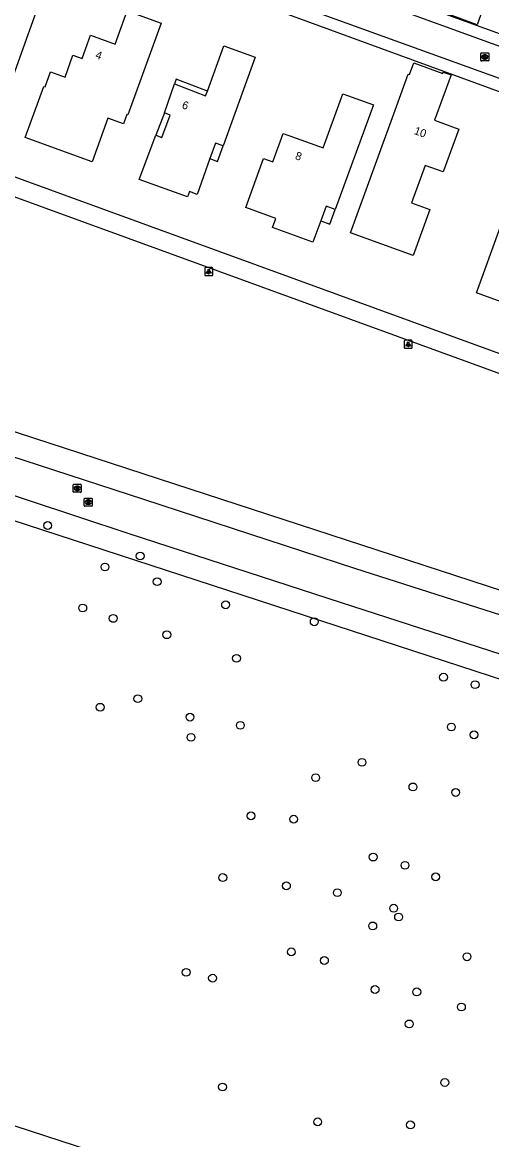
# Model space of a CAD drawing. Extents: x 155275 to 156263, y 382654 to 383635.
# Drawn here: x 155692.4 to 155751, y 382818.2 to 382957.7 of the extents above; entities that cross this region are included whole.
import ezdxf

# ---------------------------------------------------------------- set-up
doc = ezdxf.new("R2010")
doc.units = 0
for name, color, linetype in [('IMGEO_Boom', 7, 'Continuous'), ('IMGEO_Groenvoorziening', 7, 'Continuous'), ('IMGEO_Kolk', 7, 'Continuous'), ('IMGEO_Lichtpunt', 7, 'Continuous'), ('IMGEO_Loofbos', 7, 'Continuous'), ('IMGEO_Pand', 7, 'Continuous'), ('IMGEO_Pand_nummerreeks', 7, 'Continuous'), ('IMGEO_Pand_overbouw', 7, 'Continuous'), ('IMGEO_Rijbaan_lokaal_gesloten', 7, 'Continuous'), ('IMGEO_Rijbaan_lokaal_open', 7, 'Continuous'), ('IMGEO_Rioolput', 7, 'Continuous'), ('IMGEO_Voetpad_open', 7, 'Continuous')]:
    doc.layers.add(name, color=color, linetype=linetype)

msp = doc.modelspace()

# ---------------------------------------------------------------- linework, layer by layer
at = {"layer": 'IMGEO_Boom'}
for centre in [(155695.52, 382894.86), (155707.08, 382891.05), (155702.68, 382889.68), (155709.2, 382887.84), (155699.9, 382884.56), (155717.75, 382884.96), (155703.71, 382883.26), (155728.83, 382882.84), (155710.41, 382881.22), (155719.12, 382878.27), (155744.98, 382875.91), (155748.93, 382874.99), (155706.78, 382873.23), (155702.08, 382872.16), (155713.31, 382870.93), (155719.6, 382869.9), (155745.96, 382869.7), (155748.8, 382868.72), (155713.43, 382868.4), (155734.79, 382865.28), (155729, 382863.37), (155741.16, 382862.21), (155746.5, 382861.52), (155720.92, 382858.6), (155726.26, 382858.18), (155736.19, 382853.45), (155740.17, 382852.42), (155717.4, 382850.89), (155744, 382850.98), (155725.35, 382849.86), (155731.72, 382849), (155738.75, 382847.06), (155739.37, 382845.96), (155736.14, 382844.85), (155725.97, 382841.61), (155747.92, 382841), (155730.1, 382840.53), (155712.82, 382839.05), (155716.12, 382838.33), (155736.43, 382836.91), (155741.64, 382836.61), (155747.22, 382834.72), (155740.7, 382832.61), (155717.37, 382824.74), (155745.15, 382825.29), (155729.26, 382820.38), (155740.85, 382820)]:
    msp.add_circle(centre, 0.489, dxfattribs=at)
at = {"layer": 'IMGEO_Groenvoorziening'}
for points in [[(155652.29, 382902.36), (155656.64, 382906.46), (155679.37, 382899.35), (155872.41, 382836.46), (155897.75, 382828.12), (155927.9, 382818.34)], [(155916.41, 382747.67), (155914.82, 382747.52), (155913.28, 382747.6), (155911.86, 382747.92), (155910.48, 382748.32), (155908.34, 382748.98), (155885.77, 382756.51), (155664.73, 382828.54)]]:
    msp.add_lwpolyline(points, dxfattribs=at)
at = {"layer": 'IMGEO_Kolk'}
for p, q in [((155749.64, 382952.95), (155749.64, 382953.8)), ((155749.72, 382953.88), (155750.57, 382953.88)), ((155750.57, 382952.88), (155749.72, 382952.88)), ((155750.13, 382953.66), (155750.15, 382953.66)), ((155750.15, 382953.1), (155750.13, 382953.1)), ((155750.64, 382953.8), (155750.64, 382952.95))]:
    msp.add_line(p, q, dxfattribs=at)
for points in [[(155749.64, 382952.95), (155749.64, 382953.8)], [(155749.72, 382953.88), (155750.57, 382953.88)], [(155750.57, 382952.88), (155749.72, 382952.88)], [(155749.96, 382953.58), (155750.09, 382953.58), (155750.09, 382953.42), (155750.21, 382953.58), (155750.38, 382953.58), (155750.23, 382953.43), (155750.39, 382953.18), (155750.23, 382953.18), (155750.15, 382953.34), (155750.09, 382953.27), (155750.09, 382953.18), (155749.96, 382953.18), (155749.96, 382953.58)], [(155750.64, 382953.8), (155750.64, 382952.95)]]:
    msp.add_lwpolyline(points, dxfattribs=at)
for centre, start, end in [((155749.72, 382953.8), 91.552, 178.448), ((155749.72, 382953.8), 91.552, 178.448), ((155749.72, 382952.95), 181.552, 268.448), ((155749.72, 382952.95), 181.552, 268.448), ((155750.57, 382953.8), 1.552, 88.448), ((155750.57, 382953.8), 1.552, 88.448), ((155750.57, 382952.95), 271.552, 358.448), ((155750.57, 382952.95), 271.552, 358.448)]:
    msp.add_arc(centre, 0.0765, start, end, dxfattribs=at)
for centre, major_axis, ratio, start_param, end_param in [((155750.13, 382953.38), (-0.387, 0.002), 0.722429, 4.712389, 7.853982), ((155750.15, 382953.38), (-0.39, 0.002), 0.717154, 1.570796, 4.712389)]:
    msp.add_ellipse(centre, major_axis=major_axis, ratio=ratio, start_param=start_param, end_param=end_param, dxfattribs=at)
at = {"layer": 'IMGEO_Lichtpunt'}
for p, q in [((155715.15, 382926.97), (155715.15, 382926.16)), ((155715.15, 382926.97), (155715.15, 382926.16)), ((155716.05, 382927.07), (155715.24, 382927.07)), ((155716.05, 382927.07), (155715.24, 382927.07)), ((155716.14, 382926.16), (155716.14, 382926.97)), ((155716.14, 382926.16), (155716.14, 382926.97)), ((155715.24, 382926.07), (155716.05, 382926.07)), ((155715.24, 382926.07), (155716.05, 382926.07)), ((155740.97, 382917.99), (155740.16, 382917.99)), ((155740.97, 382917.99), (155740.16, 382917.99)), ((155740.07, 382917.89), (155740.07, 382917.09)), ((155740.07, 382917.89), (155740.07, 382917.09)), ((155740.16, 382916.99), (155740.97, 382916.99)), ((155740.16, 382916.99), (155740.97, 382916.99)), ((155741.07, 382917.09), (155741.07, 382917.89)), ((155741.07, 382917.09), (155741.07, 382917.89))]:
    msp.add_line(p, q, dxfattribs=at)
for points in [[(155715.52, 382926.63), (155715.56, 382926.61), (155715.37, 382926.34), (155715.33, 382926.37), (155715.52, 382926.63)], [(155715.62, 382926.59), (155715.67, 382926.59), (155715.67, 382926.26), (155715.62, 382926.26), (155715.62, 382926.59)], [(155715.73, 382926.61), (155715.77, 382926.63), (155715.96, 382926.37), (155715.92, 382926.34), (155715.73, 382926.61)], [(155740.44, 382917.56), (155740.48, 382917.53), (155740.3, 382917.27), (155740.26, 382917.29), (155740.44, 382917.56)], [(155740.55, 382917.51), (155740.59, 382917.51), (155740.59, 382917.19), (155740.55, 382917.19), (155740.55, 382917.51)], [(155740.66, 382917.53), (155740.69, 382917.56), (155740.88, 382917.29), (155740.84, 382917.27), (155740.66, 382917.53)]]:
    msp.add_lwpolyline(points, dxfattribs=at)
for centre in [(155715.65, 382926.77), (155740.57, 382917.69)]:
    msp.add_circle(centre, 0.0994, dxfattribs=at)
for centre, start, end in [((155715.24, 382926.97), 90, 180), ((155715.24, 382926.97), 90, 180), ((155716.05, 382926.97), 0, 90), ((155716.05, 382926.97), 0, 90), ((155715.24, 382926.16), 180, 270), ((155715.24, 382926.16), 180, 270), ((155716.05, 382926.16), 270, 0), ((155716.05, 382926.16), 270, 360), ((155740.16, 382917.89), 90, 180), ((155740.16, 382917.89), 90, 180), ((155740.97, 382917.89), 0, 90), ((155740.97, 382917.89), 0, 90), ((155740.16, 382917.09), 180, 270), ((155740.16, 382917.09), 180, 270), ((155740.97, 382917.09), 270, 0), ((155740.97, 382917.09), 270, 360)]:
    msp.add_arc(centre, 0.0946, start, end, dxfattribs=at)
at = {"layer": 'IMGEO_Loofbos'}
msp.add_lwpolyline([(155937.54, 382826.33), (155936.96, 382826.59), (155920.68, 382831.77), (155660.44, 382916.64), (155650.03, 382919.99), (155641.26, 382922.57), (155632.47, 382925.28), (155625.05, 382928.28)], dxfattribs=at)
at = {"layer": 'IMGEO_Pand'}
for points in [[(155688.87, 382944.63), (155683.17, 382946.68), (155683.52, 382947.67), (155682, 382948.22), (155681.75, 382947.52), (155678.23, 382948.93), (155680.65, 382953.08), (155684.8, 382951.52), (155685.64, 382954.04), (155684.55, 382954.46), (155686.11, 382958.53), (155687.23, 382958.1), (155688.47, 382961.91), (155686.54, 382962.64), (155687.63, 382964.5), (155687.67, 382964.57), (155687.42, 382964.63), (155690.94, 382970.63), (155697.39, 382968.32), (155688.87, 382944.63)], [(155746.11, 382961.95), (155750.28, 382960.43), (155749.17, 382957.39), (155745.01, 382958.92)], [(155705.55, 382946.15), (155705.41, 382946.2), (155704.99, 382945.03), (155703.05, 382945.73), (155701.08, 382940.28), (155692.71, 382943.31), (155695.03, 382949.71), (155695.19, 382949.65), (155695.87, 382951.53), (155697.69, 382950.87), (155698.68, 382953.6), (155699.81, 382953.19), (155700.87, 382956.11), (155703.96, 382954.99), (155705.47, 382959.12), (155709.69, 382957.6), (155705.55, 382946.15)], [(155717.43, 382942.29), (155716.49, 382942.63), (155715.79, 382940.68), (155714.18, 382936.22), (155713.25, 382936.59), (155712.98, 382935.91), (155706.97, 382938.08), (155709.05, 382943.62), (155709.8, 382943.34), (155710.84, 382946.11), (155710.1, 382946.41), (155711.35, 382950.01), (155715.25, 382948.52), (155715.47, 382949.11), (155717.53, 382954.75), (155721.44, 382953.34), (155717.43, 382942.29)], [(155740.57, 382951.24), (155740.73, 382951.18), (155741.26, 382952.65), (155744.9, 382951.33), (155744.96, 382951.49), (155745.92, 382951.14), (155743.87, 382945.48), (155746.9, 382944.37), (155744.96, 382939.02), (155742.7, 382939.84), (155740.99, 382935.15), (155743.26, 382934.34), (155741.18, 382928.59), (155733.37, 382931.42), (155739.11, 382947.21), (155740.57, 382951.24)], [(155732.39, 382948.78), (155736.22, 382947.39), (155731.46, 382934.31), (155730.3, 382934.73), (155729.64, 382932.9), (155728.67, 382930.24), (155723.63, 382932.07), (155724.05, 382933.22), (155720.28, 382934.59), (155722.5, 382940.7), (155723.64, 382940.28), (155724.94, 382943.82), (155729.93, 382942.03), (155732.39, 382948.78)], [(155759.42, 382925.22), (155758.26, 382925.64), (155757.36, 382923.17), (155756.63, 382921.17), (155749.1, 382923.9), (155752.08, 382932.1), (155756, 382930.7), (155756.87, 382933.11), (155758.83, 382938.52), (155755.74, 382939.64), (155758.25, 382946.6), (155763.43, 382944.73), (155762.49, 382942), (155765.18, 382941.03)]]:
    msp.add_lwpolyline(points, dxfattribs=at)
at = {"layer": 'IMGEO_Pand_overbouw'}
for points in [[(155711.35, 382950.01), (155715.25, 382948.52), (155715.47, 382949.11), (155711.57, 382950.61)], [(155709.05, 382943.62), (155709.8, 382943.34), (155710.84, 382946.11), (155710.1, 382946.41)], [(155715.79, 382940.68), (155716.72, 382940.34), (155717.43, 382942.29), (155716.49, 382942.63)], [(155729.64, 382932.9), (155730.79, 382932.48), (155731.46, 382934.31), (155730.3, 382934.73)]]:
    msp.add_lwpolyline(points, close=True, dxfattribs=at)
at = {"layer": 'IMGEO_Rijbaan_lokaal_gesloten'}
for points in [[(155642.87, 382919.15), (155649.11, 382917.14), (155659.52, 382913.78), (155681.38, 382906.66), (155707.49, 382898.14), (155734, 382889.51), (155762.27, 382880.46), (155792.38, 382870.46), (155818.81, 382861.88), (155845.36, 382853.25), (155875.17, 382843.61), (155900.26, 382835.38), (155919.77, 382828.91), (155936.05, 382823.73)], [(155762.09, 382875.54), (155732.22, 382885.19), (155705.71, 382893.83), (155680.26, 382902.21), (155657.53, 382909.32), (155657.44, 382909.32)]]:
    msp.add_lwpolyline(points, dxfattribs=at)
at = {"layer": 'IMGEO_Rijbaan_lokaal_open'}
msp.add_lwpolyline([(155764.45, 382946.2), (155699.97, 382969.5), (155701.31, 382973.14), (155704.09, 382972.13), (155765.75, 382949.72)], dxfattribs=at)
at = {"layer": 'IMGEO_Rioolput'}
for p, q in [((155698.71, 382899.08), (155698.71, 382899.93)), ((155698.78, 382900.01), (155699.64, 382900.01)), ((155699.2, 382899.79), (155699.22, 382899.79)), ((155699.71, 382899.93), (155699.71, 382899.08)), ((155699.64, 382899.01), (155698.78, 382899.01)), ((155699.22, 382899.23), (155699.19, 382899.23)), ((155700.09, 382897.35), (155700.09, 382898.21)), ((155700.17, 382898.28), (155701.02, 382898.28)), ((155701.02, 382897.28), (155700.17, 382897.28)), ((155700.58, 382898.06), (155700.61, 382898.06)), ((155700.6, 382897.5), (155700.58, 382897.5)), ((155701.09, 382898.21), (155701.09, 382897.35))]:
    msp.add_line(p, q, dxfattribs=at)
for points in [[(155698.71, 382899.08), (155698.71, 382899.93)], [(155698.78, 382900.01), (155699.64, 382900.01)], [(155699.71, 382899.93), (155699.71, 382899.08)], [(155699.64, 382899.01), (155698.78, 382899.01)], [(155699.3, 382899.7), (155699.04, 382899.71), (155699.04, 382899.31)], [(155699.04, 382899.31), (155699.17, 382899.31), (155699.17, 382899.47), (155699.18, 382899.47)], [(155699.22, 382899.63), (155699.17, 382899.63), (155699.17, 382899.54)], [(155699.17, 382899.54), (155699.22, 382899.54)], [(155699.23, 382899.44), (155699.3, 382899.31), (155699.44, 382899.31), (155699.37, 382899.43)], [(155700.09, 382897.35), (155700.09, 382898.21)], [(155700.17, 382898.28), (155701.02, 382898.28)], [(155701.02, 382897.28), (155700.17, 382897.28)], [(155700.68, 382897.98), (155700.43, 382897.98), (155700.43, 382897.58)], [(155700.43, 382897.58), (155700.55, 382897.58), (155700.55, 382897.74), (155700.56, 382897.74)], [(155700.61, 382897.9), (155700.55, 382897.9), (155700.55, 382897.82)], [(155700.55, 382897.82), (155700.6, 382897.82)], [(155700.61, 382897.71), (155700.68, 382897.58), (155700.82, 382897.58), (155700.76, 382897.71)], [(155701.09, 382898.21), (155701.09, 382897.35)]]:
    msp.add_lwpolyline(points, dxfattribs=at)
for centre, radius, start, end in [((155698.78, 382899.93), 0.0765, 91.552, 178.448), ((155698.78, 382899.93), 0.0765, 91.552, 178.448), ((155699.63, 382899.93), 0.0765, 1.552, 88.448), ((155699.63, 382899.93), 0.0765, 1.552, 88.448), ((155698.78, 382899.08), 0.0765, 181.552, 268.448), ((155698.78, 382899.08), 0.0765, 181.552, 268.448), ((155699.18, 382899.42), 0.0533, 26.0293, 88.6989), ((155699.23, 382899.53), 0.0964, 77.0061, 93.1865), ((155699.21, 382899.73), 0.19, 274.7715, 282.9687), ((155699.24, 382899.59), 0.0378, 276.6634, 79.6772), ((155699.3, 382899.59), 0.109, 350.3612, 89.416), ((155699.29, 382899.59), 0.112, 277.5842, 350.9817), ((155699.28, 382899.38), 0.108, 29.5134, 73.7905), ((155699.63, 382899.08), 0.0765, 271.552, 358.448), ((155699.63, 382899.08), 0.0765, 271.552, 358.448), ((155700.17, 382898.2), 0.0765, 91.552, 178.448), ((155700.17, 382898.2), 0.0765, 91.552, 178.448), ((155700.17, 382897.35), 0.0765, 181.552, 268.448), ((155700.17, 382897.35), 0.0765, 181.552, 268.448), ((155700.56, 382897.69), 0.0533, 26.0293, 88.6989), ((155700.59, 382898.01), 0.19, 274.7715, 282.9687), ((155700.61, 382897.8), 0.0964, 77.0061, 93.1865), ((155700.63, 382897.86), 0.0378, 276.6634, 79.6772), ((155700.68, 382897.87), 0.109, 350.3612, 89.416), ((155700.68, 382897.87), 0.112, 277.5842, 350.9817), ((155700.66, 382897.65), 0.108, 29.5134, 73.7905), ((155701.02, 382898.2), 0.0765, 1.552, 88.448), ((155701.02, 382898.2), 0.0765, 1.552, 88.448), ((155701.02, 382897.35), 0.0765, 271.552, 358.448), ((155701.02, 382897.35), 0.0765, 271.552, 358.448)]:
    msp.add_arc(centre, radius, start, end, dxfattribs=at)
for centre, major_axis, ratio, start_param, end_param in [((155699.2, 382899.51), (-0.387, 0.002), 0.722429, 4.712389, 7.853982), ((155699.22, 382899.51), (-0.39, 0.002), 0.717154, 1.570796, 4.712389), ((155700.58, 382897.78), (-0.387, 0.002), 0.722429, 4.712389, 7.853982), ((155700.6, 382897.78), (-0.39, 0.002), 0.717154, 1.570796, 4.712389)]:
    msp.add_ellipse(centre, major_axis=major_axis, ratio=ratio, start_param=start_param, end_param=end_param, dxfattribs=at)
at = {"layer": 'IMGEO_Voetpad_open'}
for points in [[(155766.74, 382950.92), (155700.85, 382974.78), (155698.64, 382968.53), (155708.4, 382965.01), (155764.35, 382944.52)], [(155755.69, 382914.97), (155687.76, 382939.71), (155661.6, 382949.24)], [(155863.95, 382873.13), (155772.85, 382906.21), (155660.76, 382947.03)]]:
    msp.add_lwpolyline(points, dxfattribs=at)

# ---------------------------------------------------------------- texts
at = {"layer": 'IMGEO_Pand_nummerreeks'}
for s, rotation, p in [('4', 339.9663, (155701.4, 382953.26)), ('6', 339.2273, (155712.21, 382947.01)), ('10', 339.9637, (155741.22, 382943.78)), ('8', 340.1527, (155726.36, 382940.65))]:
    msp.add_text(s, height=1, rotation=rotation, dxfattribs=at).set_placement(p)

doc.saveas('drawing.dxf')
